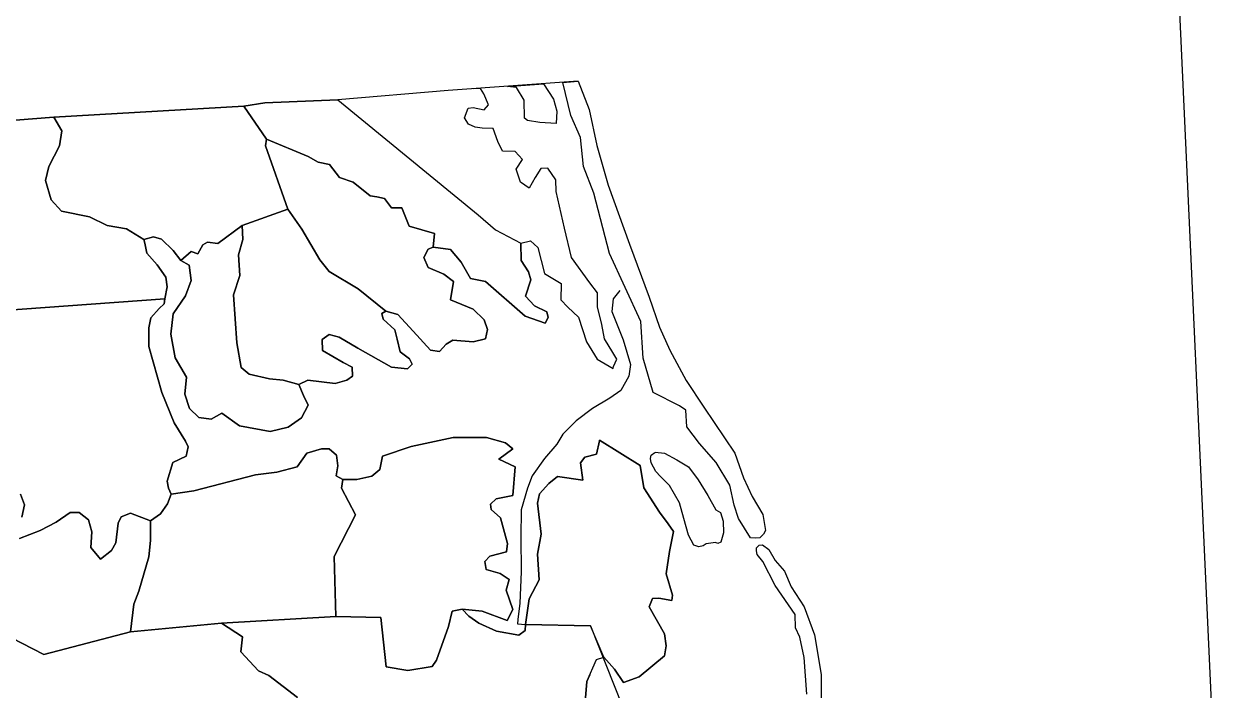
# Model space of a CAD drawing. Extents: x 1190067 to 1192950, y 891516 to 893460.
# Drawn here: x 1191931.3 to 1191987.1, y 893268.2 to 893299 of the extents above; entities that cross this region are included whole.
import ezdxf

# ---------------------------------------------------------------- set-up
doc = ezdxf.new("R2010")
doc.units = 0
doc.layers.add('Old_Level_11', color=7, linetype='Continuous')
doc.layers.add('Sheet Title CELL', color=7, linetype='Continuous')

msp = doc.modelspace()

# ---------------------------------------------------------------- linework, layer by layer
at = {"layer": 'Old_Level_11'}
for points in [[(1191956.945, 893296.395), (1191950.923, 893295.961), (1191945.804, 893295.536), (1191942.426, 893295.401), (1191941.458, 893295.248), (1191932.649, 893294.726), (1191927.315, 893294.32), (1191923.217, 893294.123), (1191913.56, 893293.477), (1191910.568, 893293.245), (1191907.221, 893293.021), (1191901.096, 893292.681), (1191898.214, 893292.515), (1191892.001, 893292.225), (1191890.157, 893292.023), (1191882.706, 893291.658), (1191880.656, 893291.631), (1191874.503, 893291.22), (1191869.421, 893291.063), (1191862.268, 893290.66), (1191860.81, 893290.682), (1191852.727, 893290.343), (1191849.377, 893290.256), (1191844.006, 893290.067)], [(1191954.26, 893291.724), (1191954.059, 893292.33), (1191954.353, 893292.768), (1191954.018, 893293.137), (1191953.435, 893293.158), (1191953.21, 893293.608), (1191953.008, 893294.215), (1191952.489, 893294.226), (1191952.169, 893294.272), (1191951.864, 893294.412), (1191951.679, 893294.696), (1191951.846, 893295.153), (1191952.079, 893295.184), (1191952.584, 893295.079), (1191952.782, 893295.307), (1191952.566, 893295.82), (1191952.408, 893296.068), (1191952.111, 893296.046)], [(1191953.67, 893296.157), (1191955.327, 893296.273), (1191955.792, 893295.56), (1191955.943, 893295.007), (1191955.925, 893294.445), (1191955.157, 893294.491), (1191954.596, 893294.572), (1191954.446, 893294.694), (1191954.437, 893295.525), (1191954.087, 893296.108), (1191953.67, 893296.157)], [(1191956.945, 893296.395), (1191957.453, 893295.091), (1191957.803, 893293.413), (1191958.33, 893291.578), (1191959.323, 893288.846), (1191960.223, 893286.396), (1191960.713, 893285), (1191961.187, 893283.938), (1191961.943, 893282.537), (1191962.756, 893281.293), (1191964.2, 893279.163), (1191964.591, 893278.016), (1191964.993, 893277.164), (1191965.499, 893276.33), (1191965.609, 893275.578), (1191965.524, 893275.411), (1191965.347, 893275.248), (1191965.133, 893275.231), (1191964.914, 893275.238), (1191964.365, 893276.138), (1191964.161, 893276.761), (1191963.97, 893277.68), (1191963.33, 893278.732), (1191962.561, 893279.606), (1191961.978, 893280.385), (1191961.93, 893281.152), (1191961.627, 893281.362), (1191960.413, 893281.97), (1191959.954, 893283.559), (1191959.847, 893285.261), (1191958.383, 893288.421), (1191957.668, 893291.211), (1191957.182, 893292.443), (1191957.052, 893293.789), (1191956.602, 893294.817), (1191956.229, 893296.335), (1191956.945, 893296.395)], [(1191942.426, 893295.401), (1191945.804, 893295.536), (1191952.306, 893290.212), (1191953.112, 893289.519), (1191954.287, 893288.9), (1191954.295, 893288.098), (1191954.637, 893287.568), (1191954.744, 893287.2), (1191954.498, 893286.436), (1191954.918, 893285.991), (1191955.493, 893285.716), (1191955.55, 893285.452), (1191955.412, 893285.184), (1191954.488, 893285.51), (1191952.652, 893287.12), (1191951.957, 893287.252), (1191951.52, 893288.02), (1191951.023, 893288.603), (1191950.228, 893288.717), (1191950.29, 893289.349), (1191949.103, 893289.679), (1191948.774, 893290.527), (1191948.287, 893290.533), (1191947.961, 893290.963), (1191947.615, 893291.045), (1191947.296, 893291.09), (1191946.51, 893291.714), (1191945.89, 893291.93), (1191945.427, 893292.541), (1191944.89, 893292.649), (1191944.439, 893292.905), (1191942.506, 893293.721), (1191941.458, 893295.248), (1191942.426, 893295.401)], [(1191932.649, 893294.726), (1191941.458, 893295.248), (1191942.506, 893293.721), (1191942.461, 893293.407), (1191943.496, 893290.474), (1191941.369, 893289.715), (1191940.24, 893288.88), (1191939.762, 893288.946), (1191939.548, 893288.815), (1191939.325, 893288.398), (1191939.015, 893288.505), (1191938.534, 893288.092), (1191938.178, 893288.557), (1191937.636, 893289.08), (1191937.263, 893289.195), (1191936.821, 893289.063), (1191936.014, 893289.558), (1191935.126, 893289.712), (1191934.305, 893290.111), (1191933.011, 893290.384), (1191932.531, 893290.896), (1191932.267, 893291.797), (1191932.425, 893292.448), (1191932.918, 893293.407), (1191933.016, 893294.099), (1191932.649, 893294.726)], [(1191927.315, 893294.32), (1191932.649, 893294.726), (1191933.016, 893294.099), (1191932.918, 893293.407), (1191932.425, 893292.448), (1191932.267, 893291.797), (1191932.531, 893290.896), (1191933.011, 893290.384), (1191934.305, 893290.111), (1191935.126, 893289.712), (1191936.014, 893289.558), (1191936.821, 893289.063), (1191936.862, 893288.897), (1191936.959, 893288.436), (1191937.433, 893287.891), (1191937.838, 893287.324), (1191937.903, 893286.868), (1191937.79, 893286.308), (1191927.76, 893285.588)], [(1191950.228, 893288.717), (1191949.986, 893288.624), (1191949.797, 893288.235), (1191949.987, 893287.76), (1191950.722, 893287.463), (1191951.157, 893287.112), (1191951.029, 893286.266), (1191952.068, 893285.829), (1191952.579, 893285.34), (1191952.74, 893284.901), (1191952.642, 893284.467), (1191952.069, 893284.327), (1191951.139, 893284.397), (1191950.82, 893284.219), (1191950.51, 893283.88), (1191950.097, 893283.939), (1191949.288, 893284.822), (1191948.592, 893285.593), (1191948.029, 893285.737), (1191946.755, 893286.781), (1191945.411, 893287.579), (1191944.971, 893288.121), (1191944.141, 893289.55), (1191943.496, 893290.474), (1191942.461, 893293.407), (1191942.506, 893293.721), (1191944.439, 893292.905), (1191944.89, 893292.649), (1191945.427, 893292.541), (1191945.89, 893291.93), (1191946.51, 893291.714), (1191947.296, 893291.09), (1191947.615, 893291.045), (1191947.961, 893290.963), (1191948.287, 893290.533), (1191948.774, 893290.527), (1191949.103, 893289.679), (1191950.29, 893289.349), (1191950.228, 893288.717)], [(1191938.534, 893288.092), (1191938.925, 893287.878), (1191939.016, 893287.162), (1191938.753, 893286.462), (1191938.177, 893285.615), (1191938.074, 893284.671), (1191938.275, 893283.589), (1191938.794, 893282.688), (1191938.712, 893281.902), (1191938.94, 893281.232), (1191939.367, 893280.822), (1191939.938, 893280.743), (1191940.432, 893281.025), (1191941.253, 893280.433), (1191942.671, 893280.171), (1191943.51, 893280.373), (1191944.123, 893280.797), (1191944.436, 893281.391), (1191944.21, 893281.838), (1191943.993, 893282.347), (1191944.411, 893282.543), (1191945.685, 893282.395), (1191946.226, 893282.543), (1191946.48, 893282.73), (1191946.477, 893283.146), (1191946.055, 893283.365), (1191945.099, 893283.915), (1191945.077, 893284.43), (1191945.404, 893284.67), (1191945.872, 893284.541), (1191946.738, 893284.035), (1191948.292, 893283.143), (1191949.027, 893283.07), (1191949.255, 893283.293), (1191949.129, 893283.535), (1191948.69, 893283.853), (1191948.551, 893284.448), (1191948.452, 893284.877), (1191947.909, 893285.37), (1191947.851, 893285.634), (1191948.029, 893285.737), (1191948.592, 893285.593), (1191949.288, 893284.822), (1191950.097, 893283.939), (1191950.51, 893283.88), (1191950.82, 893284.219), (1191951.139, 893284.397), (1191952.069, 893284.327), (1191952.642, 893284.467), (1191952.74, 893284.901), (1191952.579, 893285.34), (1191952.068, 893285.829), (1191951.029, 893286.266), (1191951.157, 893287.112), (1191950.722, 893287.463), (1191949.987, 893287.76), (1191949.797, 893288.235), (1191949.986, 893288.624), (1191950.228, 893288.717), (1191951.023, 893288.603), (1191951.52, 893288.02), (1191951.957, 893287.252), (1191952.652, 893287.12), (1191954.488, 893285.51), (1191955.412, 893285.184), (1191955.55, 893285.452), (1191955.493, 893285.716), (1191954.918, 893285.991), (1191954.498, 893286.436), (1191954.744, 893287.2), (1191954.637, 893287.568), (1191954.295, 893288.098), (1191954.287, 893288.9), (1191954.724, 893288.996), (1191955.068, 893288.69), (1191955.373, 893287.493), (1191956.147, 893287.028), (1191956.129, 893286.263), (1191956.467, 893285.925), (1191956.949, 893285.471), (1191957.327, 893284.329), (1191957.819, 893283.522), (1191958.564, 893283.092), (1191958.579, 893283.186), (1191958.726, 893283.516), (1191958.548, 893283.829), (1191958.158, 893284.462), (1191958.032, 893285.12), (1191957.834, 893285.949), (1191957.835, 893286.589), (1191957.484, 893287.056), (1191956.624, 893288.238), (1191956.312, 893289.597), (1191955.919, 893291.289), (1191955.905, 893291.836), (1191955.531, 893292.372), (1191955.203, 893292.356), (1191954.944, 893291.944), (1191954.673, 893291.439), (1191954.26, 893291.724)], [(1191943.496, 893290.474), (1191944.141, 893289.55), (1191944.971, 893288.121), (1191945.411, 893287.579), (1191946.755, 893286.781), (1191948.029, 893285.737), (1191947.851, 893285.634), (1191947.909, 893285.37), (1191948.452, 893284.877), (1191948.551, 893284.448), (1191948.69, 893283.853), (1191949.129, 893283.535), (1191949.255, 893283.293), (1191949.027, 893283.07), (1191948.292, 893283.143), (1191946.738, 893284.035), (1191945.872, 893284.541), (1191945.404, 893284.67), (1191945.077, 893284.43), (1191945.099, 893283.915), (1191946.055, 893283.365), (1191946.477, 893283.146), (1191946.48, 893282.73), (1191946.226, 893282.543), (1191945.685, 893282.395), (1191944.411, 893282.543), (1191943.993, 893282.347), (1191943.276, 893282.543), (1191942.637, 893282.601), (1191941.698, 893282.827), (1191941.321, 893283.135), (1191941.131, 893284.28), (1191940.967, 893286.507), (1191941.259, 893287.394), (1191941.204, 893288.361), (1191941.405, 893289.069), (1191941.369, 893289.715), (1191943.496, 893290.474)], [(1191941.369, 893289.715), (1191941.405, 893289.069), (1191941.204, 893288.361), (1191941.259, 893287.394), (1191940.967, 893286.507), (1191941.131, 893284.28), (1191941.321, 893283.135), (1191941.698, 893282.827), (1191942.637, 893282.601), (1191943.276, 893282.543), (1191943.993, 893282.347), (1191944.21, 893281.838), (1191944.436, 893281.391), (1191944.123, 893280.797), (1191943.51, 893280.373), (1191942.671, 893280.171), (1191941.253, 893280.433), (1191940.432, 893281.025), (1191939.938, 893280.743), (1191939.367, 893280.822), (1191938.94, 893281.232), (1191938.712, 893281.902), (1191938.794, 893282.688), (1191938.275, 893283.589), (1191938.074, 893284.671), (1191938.177, 893285.615), (1191938.753, 893286.462), (1191939.016, 893287.162), (1191938.925, 893287.878), (1191938.534, 893288.092), (1191939.015, 893288.505), (1191939.325, 893288.398), (1191939.548, 893288.815), (1191939.762, 893288.946), (1191940.24, 893288.88), (1191941.369, 893289.715)], [(1191953.914, 893279.367), (1191953.566, 893279.641), (1191952.699, 893279.894), (1191951.144, 893279.895), (1191949.204, 893279.471), (1191947.875, 893279.023), (1191947.751, 893278.403), (1191947.383, 893278.105), (1191946.681, 893277.95), (1191946.033, 893277.946), (1191945.735, 893278.115), (1191945.804, 893278.584), (1191945.746, 893279.07), (1191945.402, 893279.373), (1191945.044, 893279.36), (1191944.369, 893279.168), (1191943.92, 893278.53), (1191942.978, 893278.28), (1191941.991, 893278.163), (1191939.134, 893277.413), (1191938.079, 893277.272), (1191937.957, 893277.544), (1191937.906, 893277.869), (1191938.159, 893278.726), (1191938.784, 893279.022), (1191938.878, 893279.455), (1191938.755, 893279.727), (1191938.228, 893280.565), (1191937.655, 893281.983), (1191937.053, 893284.109), (1191937.047, 893284.972), (1191937.146, 893285.437), (1191937.532, 893285.864), (1191937.758, 893286.088), (1191937.79, 893286.308), (1191937.903, 893286.868), (1191937.838, 893287.324), (1191937.433, 893287.891), (1191936.959, 893288.436), (1191936.862, 893288.897), (1191936.821, 893289.063), (1191937.263, 893289.195), (1191937.636, 893289.08), (1191938.178, 893288.557), (1191938.534, 893288.092)], [(1191958.862, 893286.702), (1191958.557, 893286.31), (1191958.497, 893285.721), (1191959.016, 893284.417), (1191959.367, 893283.273), (1191959.332, 893283.052), (1191959.287, 893282.737), (1191958.92, 893282.061), (1191958.41, 893281.72), (1191957.595, 893281.236), (1191956.848, 893280.663), (1191956.224, 893280.044), (1191955.947, 893279.584), (1191955.377, 893278.919), (1191954.814, 893278.114), (1191954.59, 893277.54), (1191954.296, 893276.54), (1191954.275, 893275.275), (1191954.297, 893273.661), (1191954.24, 893272.207), (1191954.143, 893271.452), (1191954.13, 893271.264), (1191954.493, 893271.229)], [(1191927.76, 893285.588), (1191937.79, 893286.308)], [(1191937.79, 893286.308), (1191937.758, 893286.088), (1191937.532, 893285.864), (1191937.146, 893285.437), (1191937.047, 893284.972), (1191937.053, 893284.109), (1191937.655, 893281.983), (1191938.228, 893280.565), (1191938.755, 893279.727), (1191938.878, 893279.455), (1191938.784, 893279.022), (1191938.159, 893278.726), (1191937.906, 893277.869), (1191937.957, 893277.544), (1191938.079, 893277.272), (1191937.917, 893276.817), (1191937.592, 893276.352), (1191937.127, 893276.034), (1191936.207, 893276.383), (1191935.764, 893276.221), (1191935.625, 893275.922), (1191935.528, 893275.012), (1191935.316, 893274.659), (1191934.807, 893274.252), (1191934.366, 893274.789), (1191934.405, 893275.515), (1191934.258, 893276.076), (1191933.823, 893276.421), (1191933.401, 893276.415), (1191932.757, 893275.961), (1191932.025, 893275.583), (1191931.068, 893275.203)], [(1191952.699, 893279.894), (1191953.566, 893279.641), (1191953.914, 893279.367), (1191953.259, 893278.888), (1191954.013, 893278.524), (1191953.91, 893277.2), (1191953.144, 893277.056), (1191952.88, 893276.808), (1191952.907, 893276.549), (1191953.334, 893276.169), (1191953.671, 893274.974), (1191953.614, 893274.6), (1191952.84, 893274.394), (1191952.608, 893274.141), (1191952.683, 893273.781), (1191953.333, 893273.591), (1191953.742, 893273.309), (1191953.604, 893272.82), (1191953.919, 893271.916), (1191953.65, 893271.415), (1191952.489, 893271.837), (1191951.568, 893271.938), (1191951.103, 893271.846), (1191950.933, 893271.14), (1191950.376, 893269.568), (1191950.172, 893269.28), (1191949.048, 893269.091), (1191948.044, 893269.266), (1191947.802, 893271.554), (1191945.713, 893271.596), (1191945.637, 893274.373), (1191946.631, 893276.3), (1191945.973, 893277.54), (1191946.033, 893277.946), (1191946.681, 893277.95), (1191947.383, 893278.105), (1191947.751, 893278.403), (1191947.875, 893279.023), (1191949.204, 893279.471), (1191951.144, 893279.895), (1191952.699, 893279.894)], [(1191946.033, 893277.946), (1191945.973, 893277.54), (1191946.631, 893276.3), (1191945.637, 893274.373), (1191945.713, 893271.596), (1191940.413, 893271.289), (1191936.198, 893270.885), (1191936.349, 893272.166), (1191936.595, 893272.768), (1191937.049, 893274.359), (1191937.124, 893275.112), (1191937.127, 893276.034), (1191937.592, 893276.352), (1191937.917, 893276.817), (1191938.079, 893277.272), (1191939.134, 893277.413), (1191941.991, 893278.163), (1191942.978, 893278.28), (1191943.92, 893278.53), (1191944.369, 893279.168), (1191945.044, 893279.36), (1191945.402, 893279.373), (1191945.746, 893279.07), (1191945.804, 893278.584), (1191945.735, 893278.115), (1191946.033, 893277.946)], [(1191957.268, 893267.649), (1191957.347, 893268.59), (1191957.792, 893269.604), (1191958.131, 893269.713), (1191958.627, 893269.164), (1191959.045, 893268.531), (1191959.765, 893268.806), (1191960.945, 893269.775), (1191961.016, 893270.241), (1191960.94, 893270.792), (1191960.23, 893272.042), (1191960.386, 893272.432), (1191960.68, 893272.452), (1191961.275, 893272.332), (1191961.314, 893272.581), (1191961.015, 893273.579), (1191961.174, 893274.606), (1191961.35, 893275.535), (1191961.114, 893275.889), (1191960.712, 893276.426), (1191959.98, 893277.555), (1191959.817, 893278.598), (1191957.925, 893279.77), (1191957.92, 893279.739), (1191957.793, 893279.12), (1191957.254, 893278.976), (1191957.052, 893278.719), (1191957.155, 893277.906), (1191955.984, 893278.078), (1191955.578, 893277.754), (1191955.15, 893277.275), (1191955.052, 893276.843), (1191955.224, 893275.417), (1191955.051, 893274.487), (1191955.129, 893273.299), (1191954.672, 893272.412), (1191954.493, 893271.229), (1191954.482, 893270.945), (1191954.192, 893270.733), (1191953.155, 893270.915), (1191952.341, 893271.286), (1191951.873, 893271.608), (1191951.568, 893271.938), (1191952.489, 893271.837), (1191953.65, 893271.415), (1191953.919, 893271.916), (1191953.604, 893272.82), (1191953.742, 893273.309), (1191953.333, 893273.591), (1191952.683, 893273.781), (1191952.608, 893274.141), (1191952.84, 893274.394), (1191953.614, 893274.6), (1191953.671, 893274.974), (1191953.334, 893276.169), (1191952.907, 893276.549), (1191952.88, 893276.808), (1191953.144, 893277.056), (1191953.91, 893277.2), (1191954.013, 893278.524), (1191953.259, 893278.888), (1191953.914, 893279.367)], [(1191957.925, 893279.77), (1191959.817, 893278.598), (1191959.98, 893277.555), (1191960.712, 893276.426), (1191961.114, 893275.889), (1191961.35, 893275.535), (1191961.174, 893274.606), (1191961.015, 893273.579), (1191961.314, 893272.581), (1191961.275, 893272.332), (1191960.68, 893272.452), (1191960.386, 893272.432), (1191960.23, 893272.042), (1191960.94, 893270.792), (1191961.016, 893270.241), (1191960.945, 893269.775), (1191959.765, 893268.806), (1191959.045, 893268.531), (1191958.627, 893269.164), (1191958.131, 893269.713), (1191958.131, 893269.713), (1191957.515, 893271.17), (1191954.493, 893271.229), (1191954.672, 893272.412), (1191955.129, 893273.299), (1191955.051, 893274.487), (1191955.224, 893275.417), (1191955.052, 893276.843), (1191955.15, 893277.275), (1191955.578, 893277.754), (1191955.984, 893278.078), (1191957.155, 893277.906), (1191957.052, 893278.719), (1191957.254, 893278.976), (1191957.793, 893279.12), (1191957.92, 893279.739), (1191957.925, 893279.77)], [(1191960.511, 893279.206), (1191960.93, 893279.165), (1191961.505, 893278.853), (1191962.051, 893278.539), (1191962.502, 893277.934), (1191962.939, 893277.208), (1191963.323, 893276.533), (1191963.539, 893276.415), (1191963.648, 893276.007), (1191963.671, 893275.469), (1191963.55, 893275.046), (1191963.406, 893274.981), (1191963.293, 893275.019), (1191962.861, 893274.963), (1191962.734, 893274.869), (1191962.535, 893274.829), (1191962.296, 893274.907), (1191962.053, 893275.358), (1191961.826, 893276.138), (1191961.631, 893276.859), (1191961.168, 893277.661), (1191960.755, 893278.083), (1191960.529, 893278.308), (1191960.319, 893278.709), (1191960.283, 893278.915), (1191960.323, 893279.07), (1191960.496, 893279.201)], [(1191931.099, 893277.266), (1191931.286, 893276.764), (1191931.176, 893276.206)], [(1191931.176, 893276.206), (1191931.286, 893276.764), (1191931.099, 893277.266)], [(1191931.068, 893275.203), (1191932.025, 893275.583), (1191932.757, 893275.961), (1191933.401, 893276.415), (1191933.823, 893276.421), (1191934.258, 893276.076), (1191934.405, 893275.515), (1191934.366, 893274.789), (1191934.807, 893274.252), (1191935.316, 893274.659), (1191935.528, 893275.012), (1191935.625, 893275.922), (1191935.764, 893276.221), (1191936.207, 893276.383), (1191937.127, 893276.034), (1191937.124, 893275.112), (1191937.049, 893274.359), (1191936.595, 893272.768), (1191936.349, 893272.166), (1191936.198, 893270.885), (1191932.186, 893269.843), (1191928.157, 893271.905)], [(1191967.525, 893267.995), (1191967.414, 893269.69), (1191967.213, 893270.637), (1191967, 893271.07), (1191966.994, 893271.697), (1191966.06, 893273.026), (1191965.499, 893274.147), (1191965.228, 893274.474), (1191965.197, 893274.641), (1191965.206, 893274.778), (1191965.316, 893274.9), (1191965.473, 893274.914), (1191965.774, 893274.707), (1191966.057, 893274.199), (1191966.496, 893273.703), (1191966.808, 893272.968), (1191967.402, 893272.045), (1191967.88, 893270.742), (1191968.194, 893268.912), (1191968.189, 893267.791)], [(1191928.157, 893271.905), (1191932.186, 893269.843), (1191936.198, 893270.885), (1191940.413, 893271.289), (1191941.384, 893270.647), (1191941.316, 893269.958), (1191942.124, 893269.084), (1191942.606, 893268.857), (1191943.939, 893267.846)], [(1191943.939, 893267.846), (1191942.606, 893268.857), (1191942.124, 893269.084), (1191941.316, 893269.958), (1191941.384, 893270.647), (1191940.413, 893271.289), (1191945.713, 893271.596), (1191947.802, 893271.554), (1191948.044, 893269.266), (1191949.048, 893269.091), (1191950.172, 893269.28), (1191950.376, 893269.568), (1191950.933, 893271.14), (1191951.103, 893271.846), (1191951.568, 893271.938), (1191951.873, 893271.608), (1191952.341, 893271.286), (1191953.155, 893270.915), (1191954.192, 893270.733), (1191954.482, 893270.945), (1191954.493, 893271.229)], [(1191954.493, 893271.229), (1191957.515, 893271.17), (1191962.252, 893259.203)], [(1191957.479, 893268.891), (1191957.347, 893268.59), (1191957.268, 893267.649)]]:
    msp.add_lwpolyline(points, dxfattribs=at)
at = {"layer": 'Sheet Title CELL'}
msp.add_lwpolyline([(1192009.524, 892759.527), (1191978.994, 893426.839)], dxfattribs=at)

doc.saveas('drawing.dxf')
